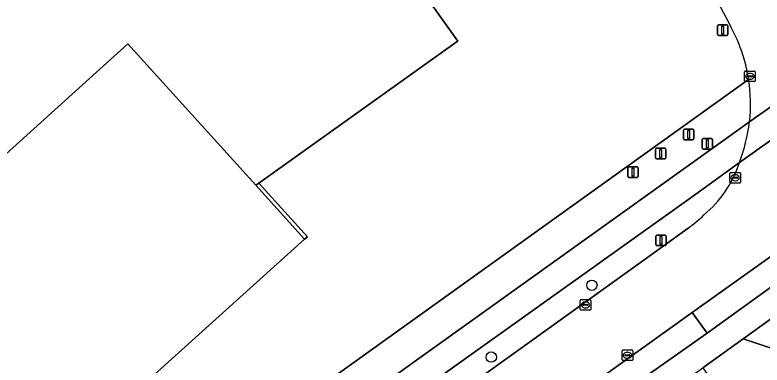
# Model space of a CAD drawing. Extents: x 156141 to 158132, y 385651 to 388333.
# Drawn here: x 157030.6 to 157101.3, y 387362.8 to 387395.9 of the extents above; entities that cross this region are included whole.
import ezdxf

# ---------------------------------------------------------------- set-up
doc = ezdxf.new("R2010")
doc.units = 0
for name, color, linetype in [('IMGEO_Berm_groen', 7, 'Continuous'), ('IMGEO_Boom', 7, 'Continuous'), ('IMGEO_Erf', 7, 'Continuous'), ('IMGEO_Fietspad_gesloten', 7, 'Continuous'), ('IMGEO_Kolk', 7, 'Continuous'), ('IMGEO_Lichtmast', 7, 'Continuous'), ('IMGEO_Muur', 7, 'Continuous'), ('IMGEO_Pand', 7, 'Continuous'), ('IMGEO_Parkeervlak_gesloten', 7, 'Continuous'), ('IMGEO_Rijbaan_lokaal_gesloten', 7, 'Continuous'), ('IMGEO_Rijbaan_lokaal_open', 7, 'Continuous'), ('IMGEO_Verkeersbordpaal', 7, 'Continuous'), ('IMGEO_Vlaggenmast', 7, 'Continuous')]:
    doc.layers.add(name, color=color, linetype=linetype)

msp = doc.modelspace()

# ---------------------------------------------------------------- linework, layer by layer
at = {"layer": 'IMGEO_Berm_groen'}
for points in [[(157100.014, 387389.783), (157055.766, 387358.06), (157040.971, 387347.798), (157040.207, 387347.563), (157037.538, 387345.643), (157039.734, 387342.59), (157100.1, 387385.768)], [(157099.161, 387381.932), (157095.008, 387378.928), (157041.366, 387340.665), (157041.554, 387340.552)], [(157089.79, 387372.469), (157094.285, 387375.711)], [(157044.198, 387339.943), (157044.527, 387339.983), (157089.79, 387372.469)]]:
    msp.add_lwpolyline(points, dxfattribs=at)
msp.add_lwpolyline([(157106.068, 387363.071), (157099.504, 387365.237), (157095.667, 387362.497), (157098.809, 387358.079), (157102.197, 387360.432)], close=True, dxfattribs=at)
for centre, radius, start, end in [((157084.857, 387387.45), 15.336, 353.70351, 8.75063), ((157088.688, 387385.411), 11.035, 310.016, 341.62574), ((157083.07, 387390.706), 18.725, 306.79381, 312.76468)]:
    msp.add_arc(centre, radius, start, end, dxfattribs=at)
at = {"layer": 'IMGEO_Boom'}
for centre in [(157085.182, 387370.312), (157075.665, 387363.521)]:
    msp.add_circle(centre, 0.489, dxfattribs=at)
at = {"layer": 'IMGEO_Erf'}
msp.add_lwpolyline([(157051.894, 387462.161), (157051.176, 387461.514), (157050.7, 387461.085), (156912.573, 387336.545), (156954.477, 387290.059), (156971.233, 387301.452), (156992.517, 387313.535), (157021.88, 387334.384), (157024.786, 387336.474), (157037.538, 387345.643), (157040.207, 387347.563), (157040.971, 387347.798), (157055.766, 387358.06), (157100.014, 387389.783)], dxfattribs=at)
msp.add_lwpolyline([(157072.5, 387393.402), (157072.435, 387393.356), (157053.673, 387379.976), (157058.269, 387374.899), (157058, 387374.657), (157026.648, 387346.432), (157026.42, 387346.225), (157024.423, 387348.427), (157021.823, 387351.295), (157014.136, 387344.405), (157013.907, 387344.199), (157006.295, 387352.687), (156971.786, 387321.675), (156971.839, 387321.615), (156970.832, 387320.866), (156962.044, 387314.53), (156933.028, 387346.617), (157038.091, 387441.529)], close=True, dxfattribs=at)
for centre, radius, start, end in [((157039.773, 387365.186), 65.612, 26.72434, 34.13481), ((157084.82, 387387.438), 15.374, 15.76338, 28.14741), ((157084.67, 387387.409), 15.526, 8.79579, 15.71818)]:
    msp.add_arc(centre, radius, start, end, dxfattribs=at)
at = {"layer": 'IMGEO_Fietspad_gesloten'}
for points in [[(157100.1, 387385.768), (157039.734, 387342.59), (157026.966, 387333.458), (157024.444, 387331.654), (157021.443, 387329.52), (157016.747, 387326.252), (157011.64, 387322.726), (157009.176, 387321.089), (157005.036, 387318.281), (157000, 387314.942), (156996.072, 387312.337)], [(156989.974, 387305.256), (156997.452, 387310.13), (157000, 387311.865), (157002.265, 387313.407), (157010.526, 387319.01), (157013.076, 387320.676), (157018.077, 387324.059), (157022.214, 387327.016), (157026.703, 387330.206), (157028.372, 387331.396), (157041.366, 387340.665), (157095.008, 387378.928), (157099.161, 387381.932)], [(157085.739, 387355.502), (157095.667, 387362.497), (157099.504, 387365.237), (157109.843, 387372.677), (157113.203, 387375.099), (157111.745, 387377.147), (157108.462, 387374.694), (157096.09, 387365.78), (157079.67, 387354.201), (157054.158, 387335.967)]]:
    msp.add_lwpolyline(points, dxfattribs=at)
msp.add_arc((157081.717, 387388.235), 18.548, 340.13385, 352.35666, dxfattribs=at)
at = {"layer": 'IMGEO_Kolk'}
for p, q in [((157099.636, 387389.646), (157099.636, 387390.498)), ((157099.711, 387390.572), (157100.563, 387390.572)), ((157100.124, 387390.352), (157100.149, 387390.352)), ((157100.637, 387390.498), (157100.637, 387389.646)), ((157099.895, 387390.066), (157099.895, 387390.078)), ((157100.333, 387390.029), (157099.935, 387390.029)), ((157099.938, 387390.115), (157100.336, 387390.115)), ((157100.147, 387389.792), (157100.122, 387389.792)), ((157100.379, 387390.078), (157100.379, 387390.066)), ((157100.563, 387389.572), (157099.711, 387389.572)), ((157098.244, 387380.052), (157098.244, 387380.904)), ((157098.319, 387380.978), (157099.171, 387380.978)), ((157098.503, 387380.472), (157098.503, 387380.484)), ((157098.546, 387380.521), (157098.944, 387380.521)), ((157098.732, 387380.758), (157098.757, 387380.758)), ((157098.987, 387380.484), (157098.987, 387380.472)), ((157099.245, 387380.904), (157099.245, 387380.052)), ((157099.171, 387379.978), (157098.319, 387379.978)), ((157098.941, 387380.435), (157098.543, 387380.435)), ((157098.755, 387380.198), (157098.73, 387380.198)), ((157084.08, 387368.032), (157084.08, 387368.884)), ((157084.155, 387368.958), (157085.007, 387368.958)), ((157084.339, 387368.452), (157084.339, 387368.464)), ((157084.382, 387368.501), (157084.78, 387368.501)), ((157084.568, 387368.738), (157084.593, 387368.738)), ((157084.823, 387368.464), (157084.823, 387368.452)), ((157085.081, 387368.884), (157085.081, 387368.032)), ((157085.007, 387367.958), (157084.155, 387367.958)), ((157084.777, 387368.415), (157084.379, 387368.415)), ((157084.591, 387368.178), (157084.566, 387368.178)), ((157088.12, 387364.19), (157088.972, 387364.19)), ((157088.045, 387363.264), (157088.045, 387364.116)), ((157088.304, 387363.684), (157088.304, 387363.696)), ((157088.742, 387363.647), (157088.344, 387363.647)), ((157088.347, 387363.733), (157088.745, 387363.733)), ((157088.533, 387363.97), (157088.558, 387363.97)), ((157088.788, 387363.696), (157088.788, 387363.684)), ((157089.046, 387364.116), (157089.046, 387363.264)), ((157088.972, 387363.19), (157088.12, 387363.19)), ((157088.556, 387363.41), (157088.531, 387363.41))]:
    msp.add_line(p, q, dxfattribs=at)
for points in [[(157099.636, 387389.646), (157099.636, 387390.498)], [(157099.711, 387390.572), (157100.563, 387390.572)], [(157100.637, 387390.498), (157100.637, 387389.646)], [(157100.563, 387389.572), (157099.711, 387389.572)], [(157098.244, 387380.052), (157098.244, 387380.904)], [(157098.319, 387380.978), (157099.171, 387380.978)], [(157099.245, 387380.904), (157099.245, 387380.052)], [(157099.171, 387379.978), (157098.319, 387379.978)], [(157084.08, 387368.032), (157084.08, 387368.884)], [(157084.155, 387368.958), (157085.007, 387368.958)], [(157085.081, 387368.884), (157085.081, 387368.032)], [(157085.007, 387367.958), (157084.155, 387367.958)], [(157088.12, 387364.19), (157088.972, 387364.19)], [(157088.045, 387363.264), (157088.045, 387364.116)], [(157089.046, 387364.116), (157089.046, 387363.264)], [(157088.972, 387363.19), (157088.12, 387363.19)]]:
    msp.add_lwpolyline(points, dxfattribs=at)
for centre, radius, start, end in [((157099.713, 387390.496), 0.0765, 91.55205, 178.44795), ((157099.713, 387390.496), 0.0765, 91.55205, 178.44795), ((157100.561, 387390.496), 0.0765, 1.55205, 88.44795), ((157100.561, 387390.496), 0.0765, 1.55205, 88.44795), ((157099.713, 387389.648), 0.0765, 181.55205, 268.44795), ((157099.713, 387389.648), 0.0765, 181.55205, 268.44795), ((157099.935, 387390.075), 0.0403, 85.87752, 175.75265), ((157099.932, 387390.065), 0.0366, 178.93798, 274.71019), ((157100.336, 387390.072), 0.043, 264.86636, 352.45326), ((157100.34, 387390.077), 0.0386, 1.73085, 96.63898), ((157100.561, 387389.648), 0.0765, 271.55205, 358.44795), ((157100.561, 387389.648), 0.0765, 271.55205, 358.44795), ((157098.321, 387380.902), 0.0765, 91.55205, 178.44795), ((157098.321, 387380.902), 0.0765, 91.55205, 178.44795), ((157098.543, 387380.481), 0.0403, 85.87752, 175.75265), ((157098.54, 387380.471), 0.0366, 178.93798, 274.71019), ((157098.944, 387380.478), 0.043, 264.86636, 352.45326), ((157098.948, 387380.483), 0.0386, 1.73085, 96.63898), ((157099.169, 387380.902), 0.0765, 1.55205, 88.44795), ((157099.169, 387380.902), 0.0765, 1.55205, 88.44795), ((157098.321, 387380.054), 0.0765, 181.55205, 268.44795), ((157098.321, 387380.054), 0.0765, 181.55205, 268.44795), ((157099.169, 387380.054), 0.0765, 271.55205, 358.44795), ((157099.169, 387380.054), 0.0765, 271.55205, 358.44795), ((157084.157, 387368.882), 0.0765, 91.55205, 178.44795), ((157084.157, 387368.882), 0.0765, 91.55205, 178.44795), ((157084.379, 387368.461), 0.0403, 85.87752, 175.75265), ((157084.376, 387368.451), 0.0366, 178.93798, 274.71019), ((157084.78, 387368.458), 0.043, 264.86636, 352.45326), ((157084.784, 387368.463), 0.0386, 1.73085, 96.63898), ((157085.005, 387368.882), 0.0765, 1.55205, 88.44795), ((157085.005, 387368.882), 0.0765, 1.55205, 88.44795), ((157084.157, 387368.034), 0.0765, 181.55205, 268.44795), ((157084.157, 387368.034), 0.0765, 181.55205, 268.44795), ((157085.005, 387368.034), 0.0765, 271.55205, 358.44795), ((157085.005, 387368.034), 0.0765, 271.55205, 358.44795), ((157088.122, 387364.114), 0.0765, 91.55205, 178.44795), ((157088.122, 387364.114), 0.0765, 91.55205, 178.44795), ((157088.97, 387364.114), 0.0765, 1.55205, 88.44795), ((157088.97, 387364.114), 0.0765, 1.55205, 88.44795), ((157088.344, 387363.693), 0.0403, 85.87752, 175.75265), ((157088.341, 387363.683), 0.0366, 178.93798, 274.71019), ((157088.745, 387363.69), 0.043, 264.86636, 352.45326), ((157088.749, 387363.695), 0.0386, 1.73085, 96.63898), ((157088.122, 387363.266), 0.0765, 181.55205, 268.44795), ((157088.122, 387363.266), 0.0765, 181.55205, 268.44795), ((157088.97, 387363.266), 0.0765, 271.55205, 358.44795), ((157088.97, 387363.266), 0.0765, 271.55205, 358.44795)]:
    msp.add_arc(centre, radius, start, end, dxfattribs=at)
for centre, major_axis, ratio, start_param, end_param in [((157100.123, 387390.072), (-0.387, 0.002), 0.722429, 4.712389, 7.853982), ((157100.148, 387390.072), (-0.39, 0.002), 0.717154, 1.570796, 4.712389), ((157098.731, 387380.478), (-0.387, 0.002), 0.722429, 4.712389, 7.853982), ((157098.756, 387380.478), (-0.39, 0.002), 0.717154, 1.570796, 4.712389), ((157084.567, 387368.458), (-0.387, 0.002), 0.722429, 4.712389, 7.853982), ((157084.592, 387368.458), (-0.39, 0.002), 0.717154, 1.570796, 4.712389), ((157088.532, 387363.69), (-0.387, 0.002), 0.722429, 4.712389, 7.853982), ((157088.557, 387363.69), (-0.39, 0.002), 0.717154, 1.570796, 4.712389)]:
    msp.add_ellipse(centre, major_axis=major_axis, ratio=ratio, start_param=start_param, end_param=end_param, dxfattribs=at)
at = {"layer": 'IMGEO_Lichtmast'}
for p, q in [((157091.233, 387374.159), (157091.233, 387374.959)), ((157091.233, 387374.959), (157091.233, 387374.159)), ((157091.333, 387375.059), (157092.123, 387375.059)), ((157092.123, 387375.059), (157091.333, 387375.059)), ((157092.223, 387374.959), (157092.223, 387374.159)), ((157092.223, 387374.159), (157092.223, 387374.959)), ((157092.123, 387374.059), (157091.333, 387374.059)), ((157091.333, 387374.059), (157092.123, 387374.059))]:
    msp.add_line(p, q, dxfattribs=at)
msp.add_lwpolyline([(157091.653, 387374.934), (157091.803, 387374.934), (157091.803, 387374.184), (157091.653, 387374.184), (157091.653, 387374.934)], dxfattribs=at)
for centre, start, end in [((157091.333, 387374.959), 90, 180), ((157091.333, 387374.959), 90, 180), ((157092.123, 387374.959), 0, 90), ((157092.123, 387374.959), 360, 90), ((157091.333, 387374.159), 180, 270), ((157091.333, 387374.159), 180, 270), ((157092.123, 387374.159), 270, 0), ((157092.123, 387374.159), 270, 0)]:
    msp.add_arc(centre, 0.1, start, end, dxfattribs=at)
at = {"layer": 'IMGEO_Muur'}
msp.add_lwpolyline([(157053.673, 387379.976), (157053.38, 387379.768), (157058, 387374.657), (157058.269, 387374.899)], close=True, dxfattribs=at)
at = {"layer": 'IMGEO_Pand'}
msp.add_lwpolyline([(157006.295, 387352.687), (157006.524, 387352.893), (157002.129, 387357.763), (157009.731, 387364.632), (157009.951, 387364.831), (157041.287, 387393.145), (157053.38, 387379.768), (157053.673, 387379.976), (157072.435, 387393.356), (157072.5, 387393.402), (157038.091, 387441.529), (156933.028, 387346.617), (156962.044, 387314.53), (156970.832, 387320.866), (156971.839, 387321.615), (156971.786, 387321.675)], close=True, dxfattribs=at)
at = {"layer": 'IMGEO_Parkeervlak_gesloten'}
msp.add_lwpolyline([(157058, 387374.657), (157053.38, 387379.768), (157041.287, 387393.145), (157009.951, 387364.831), (157024.65, 387348.633), (157024.423, 387348.427), (157026.42, 387346.225), (157026.648, 387346.432)], close=True, dxfattribs=at)
at = {"layer": 'IMGEO_Rijbaan_lokaal_gesloten'}
for points in [[(157100.1, 387385.768), (157100.663, 387386.171), (157102.195, 387387.267), (157103.453, 387388.203), (157103.842, 387388.485), (157109.097, 387392.274), (157109.517, 387392.577), (157099.33, 387407.576), (157079.914, 387436.105), (157055.035, 387470.606), (157054.779, 387470.463), (157045.81, 387482.829), (157046.016, 387483.012), (157042.763, 387487.53), (157041.489, 387489.299), (157035.58, 387497.372), (157031.077, 387503.56), (157018.739, 387520.513), (157017.829, 387521.764), (157010.957, 387531.207), (156974.115, 387581.603), (156971.768, 387584.834)], [(157113.657, 387392.275), (157112.026, 387394.361), (157111.412, 387393.93), (157111.214, 387393.791), (157109.517, 387392.577), (157109.097, 387392.274), (157103.842, 387388.485), (157103.453, 387388.203), (157102.195, 387387.267), (157100.663, 387386.171), (157100.1, 387385.768)], [(157099.161, 387381.932), (157103.63, 387385.118), (157113.657, 387392.275)], [(157113.657, 387392.275), (157103.63, 387385.118), (157099.161, 387381.932)], [(156997.716, 387297.744), (157000, 387299.435), (157009.141, 387306.102), (157018.817, 387313.137), (157020.003, 387313.999), (157023.696, 387316.598), (157026.999, 387319.014), (157029.491, 387320.818), (157030.634, 387321.643), (157042.82, 387330.438), (157056.142, 387340.052), (157079.01, 387356.503), (157094.685, 387367.728), (157108.173, 387377.337), (157114.658, 387381.956), (157117.079, 387383.674)], [(157094.285, 387375.711), (157089.79, 387372.469), (157044.527, 387339.983), (157027.89, 387328.042), (157023.668, 387324.954), (157014.651, 387318.478), (157012.196, 387316.674), (157005.465, 387311.794), (157000, 387307.835)]]:
    msp.add_lwpolyline(points, dxfattribs=at)
msp.add_lwpolyline([(157096.09, 387365.78), (157094.685, 387367.728), (157079.01, 387356.503), (157079.67, 387354.201)], close=True, dxfattribs=at)
for centre, radius, start, end in [((157039.773, 387365.186), 65.612, 26.72434, 34.13481), ((157084.82, 387387.438), 15.374, 15.76338, 28.14741), ((157084.67, 387387.409), 15.526, 8.79579, 15.71818), ((157084.857, 387387.45), 15.336, 353.70351, 8.75063), ((157081.717, 387388.235), 18.548, 340.13385, 352.35666), ((157088.688, 387385.411), 11.035, 310.016, 341.62574), ((157083.07, 387390.706), 18.725, 306.79381, 312.76468)]:
    msp.add_arc(centre, radius, start, end, dxfattribs=at)
at = {"layer": 'IMGEO_Rijbaan_lokaal_open'}
for points in [[(157094.685, 387367.728), (157096.09, 387365.78), (157108.462, 387374.694), (157108.173, 387377.337)], [(157106.068, 387363.071), (157113.082, 387367.853), (157109.843, 387372.677), (157099.504, 387365.237)]]:
    msp.add_lwpolyline(points, close=True, dxfattribs=at)
at = {"layer": 'IMGEO_Verkeersbordpaal'}
for p, q in [((157097.069, 387394.039), (157097.069, 387394.839)), ((157097.069, 387394.839), (157097.069, 387394.039)), ((157097.169, 387394.939), (157097.959, 387394.939)), ((157097.959, 387394.939), (157097.169, 387394.939)), ((157098.059, 387394.839), (157098.059, 387394.039)), ((157098.059, 387394.039), (157098.059, 387394.839)), ((157097.959, 387393.939), (157097.169, 387393.939)), ((157097.169, 387393.939), (157097.959, 387393.939)), ((157095.615, 387383.297), (157095.615, 387384.097)), ((157095.615, 387384.097), (157095.615, 387383.297)), ((157095.715, 387384.197), (157096.505, 387384.197)), ((157096.505, 387384.197), (157095.715, 387384.197)), ((157096.605, 387384.097), (157096.605, 387383.297)), ((157096.605, 387383.297), (157096.605, 387384.097)), ((157096.505, 387383.197), (157095.715, 387383.197)), ((157095.715, 387383.197), (157096.505, 387383.197))]:
    msp.add_line(p, q, dxfattribs=at)
for points in [[(157097.489, 387394.814), (157097.639, 387394.814), (157097.639, 387394.064), (157097.489, 387394.064), (157097.489, 387394.814)], [(157096.035, 387384.072), (157096.185, 387384.072), (157096.185, 387383.322), (157096.035, 387383.322), (157096.035, 387384.072)]]:
    msp.add_lwpolyline(points, dxfattribs=at)
for centre, start, end in [((157097.169, 387394.839), 90, 180), ((157097.169, 387394.839), 90, 180), ((157097.959, 387394.839), 0, 90), ((157097.959, 387394.839), 360, 90), ((157097.169, 387394.039), 180, 270), ((157097.169, 387394.039), 180, 270), ((157097.959, 387394.039), 270, 0), ((157097.959, 387394.039), 270, 0), ((157095.715, 387384.097), 90, 180), ((157095.715, 387384.097), 90, 180), ((157096.505, 387384.097), 0, 90), ((157096.505, 387384.097), 360, 90), ((157095.715, 387383.297), 180, 270), ((157095.715, 387383.297), 180, 270), ((157096.505, 387383.297), 270, 0), ((157096.505, 387383.297), 270, 0)]:
    msp.add_arc(centre, 0.1, start, end, dxfattribs=at)
at = {"layer": 'IMGEO_Vlaggenmast'}
for p, q in [((157093.853, 387384.174), (157093.853, 387384.974)), ((157093.853, 387384.974), (157093.853, 387384.174)), ((157093.953, 387385.074), (157094.743, 387385.074)), ((157094.743, 387385.074), (157093.953, 387385.074)), ((157094.843, 387384.974), (157094.843, 387384.174)), ((157094.843, 387384.174), (157094.843, 387384.974)), ((157094.743, 387384.074), (157093.953, 387384.074)), ((157093.953, 387384.074), (157094.743, 387384.074)), ((157091.302, 387383.268), (157092.092, 387383.268)), ((157092.092, 387383.268), (157091.302, 387383.268)), ((157091.202, 387382.368), (157091.202, 387383.168)), ((157091.202, 387383.168), (157091.202, 387382.368)), ((157092.192, 387383.168), (157092.192, 387382.368)), ((157092.192, 387382.368), (157092.192, 387383.168)), ((157092.092, 387382.268), (157091.302, 387382.268)), ((157091.302, 387382.268), (157092.092, 387382.268)), ((157088.575, 387380.606), (157088.575, 387381.406)), ((157088.575, 387381.406), (157088.575, 387380.606)), ((157088.675, 387381.506), (157089.465, 387381.506)), ((157089.465, 387381.506), (157088.675, 387381.506)), ((157089.565, 387381.406), (157089.565, 387380.606)), ((157089.565, 387380.606), (157089.565, 387381.406)), ((157089.465, 387380.506), (157088.675, 387380.506)), ((157088.675, 387380.506), (157089.465, 387380.506))]:
    msp.add_line(p, q, dxfattribs=at)
for points in [[(157094.273, 387384.949), (157094.423, 387384.949), (157094.423, 387384.199), (157094.273, 387384.199), (157094.273, 387384.949)], [(157091.622, 387383.143), (157091.772, 387383.143), (157091.772, 387382.393), (157091.622, 387382.393), (157091.622, 387383.143)], [(157088.995, 387381.381), (157089.145, 387381.381), (157089.145, 387380.631), (157088.995, 387380.631), (157088.995, 387381.381)]]:
    msp.add_lwpolyline(points, dxfattribs=at)
for centre, start, end in [((157093.953, 387384.974), 90, 180), ((157093.953, 387384.974), 90, 180), ((157094.743, 387384.974), 0, 90), ((157094.743, 387384.974), 360, 90), ((157093.953, 387384.174), 180, 270), ((157093.953, 387384.174), 180, 270), ((157094.743, 387384.174), 270, 0), ((157094.743, 387384.174), 270, 0), ((157091.302, 387383.168), 90, 180), ((157091.302, 387383.168), 90, 180), ((157092.092, 387383.168), 0, 90), ((157092.092, 387383.168), 360, 90), ((157091.302, 387382.368), 180, 270), ((157091.302, 387382.368), 180, 270), ((157092.092, 387382.368), 270, 0), ((157092.092, 387382.368), 270, 0), ((157088.675, 387381.406), 90, 180), ((157088.675, 387381.406), 90, 180), ((157089.465, 387381.406), 0, 90), ((157089.465, 387381.406), 360, 90), ((157088.675, 387380.606), 180, 270), ((157088.675, 387380.606), 180, 270), ((157089.465, 387380.606), 270, 0), ((157089.465, 387380.606), 270, 0)]:
    msp.add_arc(centre, 0.1, start, end, dxfattribs=at)

doc.saveas('drawing.dxf')
